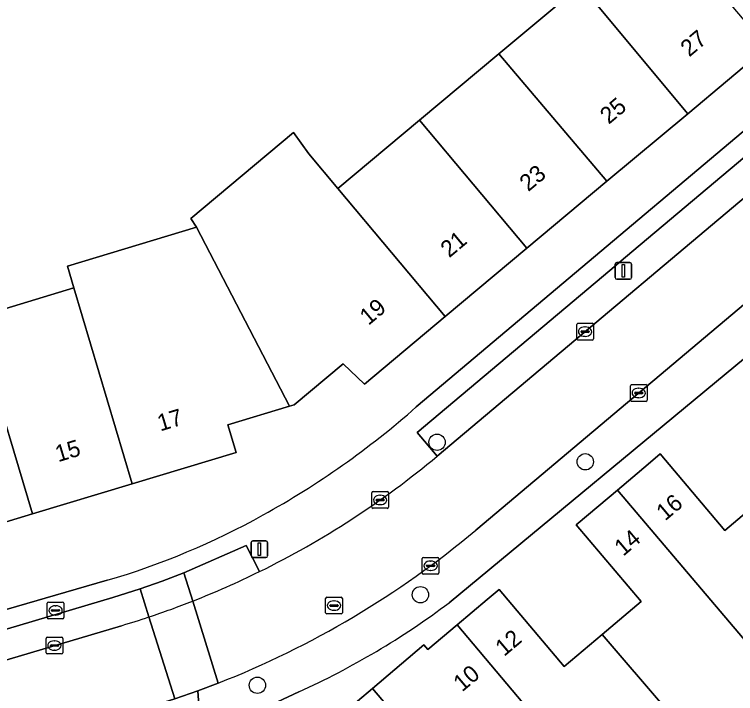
# Model space of a CAD drawing. Extents: x 157767 to 159172, y 387839 to 389425.
# Drawn here: x 158611.91 to 158655.1, y 388523.53 to 388564.2 of the extents above; entities that cross this region are included whole.
import ezdxf

# ---------------------------------------------------------------- set-up
doc = ezdxf.new("R2010")
doc.units = 0
for name, color, linetype in [('IMGEO_Boom', 7, 'Continuous'), ('IMGEO_Brandkraan', 7, 'Continuous'), ('IMGEO_Erf', 7, 'Continuous'), ('IMGEO_Kolk', 7, 'Continuous'), ('IMGEO_Lichtmast', 7, 'Continuous'), ('IMGEO_Pand', 7, 'Continuous'), ('IMGEO_Pand_nummerreeks', 7, 'Continuous'), ('IMGEO_Parkeervlak_open', 7, 'Continuous'), ('IMGEO_Rijbaan_lokaal_open', 7, 'Continuous'), ('IMGEO_Rioolput', 7, 'Continuous'), ('IMGEO_Voetpad_open', 7, 'Continuous')]:
    doc.layers.add(name, color=color, linetype=linetype)

msp = doc.modelspace()

# ---------------------------------------------------------------- linework, layer by layer
at = {"layer": 'IMGEO_Boom'}
for centre in [(158637.217, 388538.578), (158646.096, 388537.41), (158636.223, 388529.452), (158626.457, 388524.033)]:
    msp.add_circle(centre, 0.489, dxfattribs=at)
at = {"layer": 'IMGEO_Brandkraan'}
for p, q in [((158613.868, 388528.087), (158613.868, 388528.939)), ((158613.943, 388529.013), (158614.795, 388529.013)), ((158614.356, 388528.793), (158614.381, 388528.793)), ((158614.869, 388528.939), (158614.869, 388528.087)), ((158614.127, 388528.507), (158614.127, 388528.519)), ((158614.565, 388528.47), (158614.167, 388528.47)), ((158614.17, 388528.556), (158614.568, 388528.556)), ((158614.379, 388528.233), (158614.354, 388528.233)), ((158614.611, 388528.519), (158614.611, 388528.507)), ((158614.795, 388528.013), (158613.943, 388528.013))]:
    msp.add_line(p, q, dxfattribs=at)
for points in [[(158613.868, 388528.087), (158613.868, 388528.939)], [(158613.943, 388529.013), (158614.795, 388529.013)], [(158614.869, 388528.939), (158614.869, 388528.087)], [(158614.795, 388528.013), (158613.943, 388528.013)]]:
    msp.add_lwpolyline(points, dxfattribs=at)
for centre, radius, start, end in [((158613.945, 388528.937), 0.0765, 91.552, 178.448), ((158613.945, 388528.937), 0.0765, 91.552, 178.448), ((158614.793, 388528.937), 0.0765, 1.552, 88.448), ((158614.793, 388528.937), 0.0765, 1.552, 88.448), ((158614.167, 388528.516), 0.0403, 85.8775, 175.7526), ((158614.164, 388528.506), 0.0366, 178.938, 274.7102), ((158614.568, 388528.513), 0.043, 264.8664, 352.4533), ((158614.572, 388528.518), 0.0386, 1.7309, 96.639), ((158613.945, 388528.089), 0.0765, 181.552, 268.448), ((158613.945, 388528.089), 0.0765, 181.552, 268.448), ((158614.793, 388528.089), 0.0765, 271.552, 358.448), ((158614.793, 388528.089), 0.0765, 271.552, 358.448)]:
    msp.add_arc(centre, radius, start, end, dxfattribs=at)
for centre, major_axis, ratio, start_param, end_param in [((158614.355, 388528.513), (-0.387, 0.002), 0.722429, 4.712389, 7.853982), ((158614.38, 388528.513), (-0.39, 0.002), 0.717154, 1.570796, 4.712389)]:
    msp.add_ellipse(centre, major_axis=major_axis, ratio=ratio, start_param=start_param, end_param=end_param, dxfattribs=at)
at = {"layer": 'IMGEO_Erf'}
for points in [[(158715.664, 388594.113), (158655.688, 388543.646), (158637.934, 388528.971)], [(158635.976, 388540.694), (158664.659, 388564.849), (158656.315, 388574.672), (158655.626, 388574.102), (158662.029, 388566.447), (158656.983, 388562.227), (158652.228, 388558.25), (158647.392, 388554.205), (158642.603, 388550.2), (158637.703, 388546.101), (158632.876, 388542.064), (158631.589, 388543.274), (158628.658, 388540.823), (158628.376, 388540.738), (158624.687, 388539.626), (158625.188, 388537.965), (158618.963, 388536.088), (158612.998, 388534.29), (158606.945, 388532.465)], [(158628.611, 388557.117), (158629.543, 388555.839), (158631.275, 388553.768), (158636.161, 388557.855), (158640.927, 388561.841), (158645.838, 388565.949)], [(158609.474, 388546.012), (158615.471, 388547.82), (158615.079, 388549.123), (158622.804, 388551.451), (158622.479, 388551.973), (158628.611, 388557.117)], [(158629.758, 388520.814), (158633.346, 388523.839), (158636.436, 388526.444), (158636.671, 388526.164), (158638.427, 388527.645), (158640.219, 388529.157), (158640.945, 388529.769), (158644.835, 388525.157), (158647.102, 388527.069), (158649.438, 388529.04), (158645.557, 388533.641), (158646.284, 388534.254), (158648.017, 388535.716), (158649.856, 388537.267), (158650.582, 388537.879), (158654.448, 388533.295), (158656.643, 388535.146)], [(158601.016, 388525.564), (158617.468, 388530.321)], [(158628.945, 388523.637), (158626.049, 388522.288)]]:
    msp.add_lwpolyline(points, dxfattribs=at)
for centre, radius, start, end in [((158602.029, 388579.144), 51.292, 298.8717, 311.4409), ((158604.903, 388573.404), 44.878, 286.2595, 299.1973), ((158609.054, 388567.398), 48.07, 294.4429, 306.9262)]:
    msp.add_arc(centre, radius, start, end, dxfattribs=at)
at = {"layer": 'IMGEO_Kolk'}
for p, q in [((158645.582, 388544.776), (158645.582, 388545.628)), ((158645.657, 388545.702), (158646.509, 388545.702)), ((158646.07, 388545.482), (158646.095, 388545.482)), ((158646.583, 388545.628), (158646.583, 388544.776)), ((158645.841, 388545.196), (158645.841, 388545.208)), ((158646.279, 388545.159), (158645.881, 388545.159)), ((158645.884, 388545.245), (158646.282, 388545.245)), ((158646.325, 388545.208), (158646.325, 388545.196)), ((158646.509, 388544.702), (158645.657, 388544.702)), ((158646.093, 388544.922), (158646.068, 388544.922)), ((158648.87, 388542.03), (158649.722, 388542.03)), ((158648.795, 388541.104), (158648.795, 388541.956)), ((158649.097, 388541.573), (158649.495, 388541.573)), ((158649.283, 388541.81), (158649.308, 388541.81)), ((158649.796, 388541.956), (158649.796, 388541.104)), ((158649.054, 388541.524), (158649.054, 388541.536)), ((158649.492, 388541.487), (158649.094, 388541.487)), ((158649.306, 388541.25), (158649.281, 388541.25)), ((158649.538, 388541.536), (158649.538, 388541.524)), ((158649.722, 388541.03), (158648.87, 388541.03)), ((158633.31, 388534.699), (158633.31, 388535.551)), ((158633.385, 388535.625), (158634.237, 388535.625)), ((158634.311, 388535.551), (158634.311, 388534.699)), ((158633.569, 388535.119), (158633.569, 388535.131)), ((158633.612, 388535.168), (158634.01, 388535.168)), ((158633.798, 388535.405), (158633.823, 388535.405)), ((158634.053, 388535.131), (158634.053, 388535.119)), ((158634.007, 388535.082), (158633.609, 388535.082)), ((158633.821, 388534.845), (158633.796, 388534.845)), ((158634.237, 388534.625), (158633.385, 388534.625)), ((158636.408, 388531.689), (158637.26, 388531.689)), ((158636.333, 388530.763), (158636.333, 388531.615)), ((158636.635, 388531.232), (158637.033, 388531.232)), ((158636.821, 388531.469), (158636.846, 388531.469)), ((158637.334, 388531.615), (158637.334, 388530.763)), ((158636.592, 388531.183), (158636.592, 388531.195)), ((158637.03, 388531.146), (158636.632, 388531.146)), ((158636.844, 388530.909), (158636.819, 388530.909)), ((158637.076, 388531.195), (158637.076, 388531.183)), ((158637.26, 388530.689), (158636.408, 388530.689)), ((158613.877, 388526.908), (158614.729, 388526.908)), ((158613.802, 388525.982), (158613.802, 388526.834)), ((158614.104, 388526.451), (158614.502, 388526.451)), ((158614.29, 388526.688), (158614.315, 388526.688)), ((158614.803, 388526.834), (158614.803, 388525.982)), ((158614.061, 388526.402), (158614.061, 388526.414)), ((158614.499, 388526.365), (158614.101, 388526.365)), ((158614.313, 388526.128), (158614.288, 388526.128)), ((158614.545, 388526.414), (158614.545, 388526.402)), ((158614.729, 388525.908), (158613.877, 388525.908))]:
    msp.add_line(p, q, dxfattribs=at)
for points in [[(158645.582, 388544.776), (158645.582, 388545.628)], [(158645.657, 388545.702), (158646.509, 388545.702)], [(158646.583, 388545.628), (158646.583, 388544.776)], [(158646.509, 388544.702), (158645.657, 388544.702)], [(158648.87, 388542.03), (158649.722, 388542.03)], [(158648.795, 388541.104), (158648.795, 388541.956)], [(158649.796, 388541.956), (158649.796, 388541.104)], [(158649.722, 388541.03), (158648.87, 388541.03)], [(158633.31, 388534.699), (158633.31, 388535.551)], [(158633.385, 388535.625), (158634.237, 388535.625)], [(158634.311, 388535.551), (158634.311, 388534.699)], [(158634.237, 388534.625), (158633.385, 388534.625)], [(158636.408, 388531.689), (158637.26, 388531.689)], [(158636.333, 388530.763), (158636.333, 388531.615)], [(158637.334, 388531.615), (158637.334, 388530.763)], [(158637.26, 388530.689), (158636.408, 388530.689)], [(158613.877, 388526.908), (158614.729, 388526.908)], [(158613.802, 388525.982), (158613.802, 388526.834)], [(158614.803, 388526.834), (158614.803, 388525.982)], [(158614.729, 388525.908), (158613.877, 388525.908)]]:
    msp.add_lwpolyline(points, dxfattribs=at)
for centre, radius, start, end in [((158645.659, 388545.626), 0.0765, 91.552, 178.448), ((158645.659, 388545.626), 0.0765, 91.552, 178.448), ((158646.507, 388545.626), 0.0765, 1.552, 88.448), ((158646.507, 388545.626), 0.0765, 1.552, 88.448), ((158645.881, 388545.205), 0.0403, 85.8775, 175.7526), ((158645.878, 388545.195), 0.0366, 178.938, 274.7102), ((158646.282, 388545.202), 0.043, 264.8664, 352.4533), ((158646.286, 388545.207), 0.0386, 1.7309, 96.639), ((158645.659, 388544.778), 0.0765, 181.552, 268.448), ((158645.659, 388544.778), 0.0765, 181.552, 268.448), ((158646.507, 388544.778), 0.0765, 271.552, 358.448), ((158646.507, 388544.778), 0.0765, 271.552, 358.448), ((158648.872, 388541.954), 0.0765, 91.552, 178.448), ((158648.872, 388541.954), 0.0765, 91.552, 178.448), ((158649.72, 388541.954), 0.0765, 1.552, 88.448), ((158649.72, 388541.954), 0.0765, 1.552, 88.448), ((158649.094, 388541.533), 0.0403, 85.8775, 175.7526), ((158649.499, 388541.535), 0.0386, 1.7309, 96.639), ((158649.091, 388541.523), 0.0366, 178.938, 274.7102), ((158649.495, 388541.53), 0.043, 264.8664, 352.4533), ((158648.872, 388541.106), 0.0765, 181.552, 268.448), ((158648.872, 388541.106), 0.0765, 181.552, 268.448), ((158649.72, 388541.106), 0.0765, 271.552, 358.448), ((158649.72, 388541.106), 0.0765, 271.552, 358.448), ((158633.387, 388535.549), 0.0765, 91.552, 178.448), ((158633.387, 388535.549), 0.0765, 91.552, 178.448), ((158634.235, 388535.549), 0.0765, 1.552, 88.448), ((158634.235, 388535.549), 0.0765, 1.552, 88.448), ((158633.609, 388535.128), 0.0403, 85.8775, 175.7526), ((158633.606, 388535.118), 0.0366, 178.938, 274.7102), ((158634.01, 388535.125), 0.043, 264.8664, 352.4533), ((158634.014, 388535.13), 0.0386, 1.7309, 96.639), ((158633.387, 388534.701), 0.0765, 181.552, 268.448), ((158633.387, 388534.701), 0.0765, 181.552, 268.448), ((158634.235, 388534.701), 0.0765, 271.552, 358.448), ((158634.235, 388534.701), 0.0765, 271.552, 358.448), ((158636.41, 388531.613), 0.0765, 91.552, 178.448), ((158636.41, 388531.613), 0.0765, 91.552, 178.448), ((158637.258, 388531.613), 0.0765, 1.552, 88.448), ((158637.258, 388531.613), 0.0765, 1.552, 88.448), ((158636.632, 388531.192), 0.0403, 85.8775, 175.7526), ((158637.037, 388531.194), 0.0386, 1.7309, 96.639), ((158636.629, 388531.182), 0.0366, 178.938, 274.7102), ((158637.033, 388531.189), 0.043, 264.8664, 352.4533), ((158636.41, 388530.765), 0.0765, 181.552, 268.448), ((158636.41, 388530.765), 0.0765, 181.552, 268.448), ((158637.258, 388530.765), 0.0765, 271.552, 358.448), ((158637.258, 388530.765), 0.0765, 271.552, 358.448), ((158613.879, 388526.832), 0.0765, 91.552, 178.448), ((158613.879, 388526.832), 0.0765, 91.552, 178.448), ((158614.727, 388526.832), 0.0765, 1.552, 88.448), ((158614.727, 388526.832), 0.0765, 1.552, 88.448), ((158614.101, 388526.411), 0.0403, 85.8775, 175.7526), ((158614.506, 388526.413), 0.0386, 1.7309, 96.639), ((158614.098, 388526.401), 0.0366, 178.938, 274.7102), ((158614.502, 388526.408), 0.043, 264.8664, 352.4533), ((158613.879, 388525.984), 0.0765, 181.552, 268.448), ((158613.879, 388525.984), 0.0765, 181.552, 268.448), ((158614.727, 388525.984), 0.0765, 271.552, 358.448), ((158614.727, 388525.984), 0.0765, 271.552, 358.448)]:
    msp.add_arc(centre, radius, start, end, dxfattribs=at)
for centre, major_axis, ratio, start_param, end_param in [((158646.069, 388545.202), (-0.387, 0.002), 0.722429, 4.712389, 7.853982), ((158646.094, 388545.202), (-0.39, 0.002), 0.717154, 1.570796, 4.712389), ((158649.282, 388541.53), (-0.387, 0.002), 0.722429, 4.712389, 7.853982), ((158649.307, 388541.53), (-0.39, 0.002), 0.717154, 1.570796, 4.712389), ((158633.797, 388535.125), (-0.387, 0.002), 0.722429, 4.712389, 7.853982), ((158633.822, 388535.125), (-0.39, 0.002), 0.717154, 1.570796, 4.712389), ((158636.82, 388531.189), (-0.387, 0.002), 0.722429, 4.712389, 7.853982), ((158636.845, 388531.189), (-0.39, 0.002), 0.717154, 1.570796, 4.712389), ((158614.289, 388526.408), (-0.387, 0.002), 0.722429, 4.712389, 7.853982), ((158614.314, 388526.408), (-0.39, 0.002), 0.717154, 1.570796, 4.712389)]:
    msp.add_ellipse(centre, major_axis=major_axis, ratio=ratio, start_param=start_param, end_param=end_param, dxfattribs=at)
at = {"layer": 'IMGEO_Lichtmast'}
for p, q in [((158647.876, 388548.44), (158647.876, 388549.24)), ((158647.876, 388549.24), (158647.876, 388548.44)), ((158647.976, 388549.34), (158648.766, 388549.34)), ((158648.766, 388549.34), (158647.976, 388549.34)), ((158648.866, 388549.24), (158648.866, 388548.44)), ((158648.866, 388548.44), (158648.866, 388549.24)), ((158648.766, 388548.34), (158647.976, 388548.34)), ((158647.976, 388548.34), (158648.766, 388548.34)), ((158626.08, 388531.777), (158626.08, 388532.577)), ((158626.08, 388532.577), (158626.08, 388531.777)), ((158626.18, 388532.677), (158626.97, 388532.677)), ((158626.97, 388532.677), (158626.18, 388532.677)), ((158627.07, 388532.577), (158627.07, 388531.777)), ((158627.07, 388531.777), (158627.07, 388532.577)), ((158626.97, 388531.677), (158626.18, 388531.677)), ((158626.18, 388531.677), (158626.97, 388531.677))]:
    msp.add_line(p, q, dxfattribs=at)
for points in [[(158648.296, 388549.215), (158648.446, 388549.215), (158648.446, 388548.465), (158648.296, 388548.465), (158648.296, 388549.215)], [(158626.5, 388532.552), (158626.65, 388532.552), (158626.65, 388531.802), (158626.5, 388531.802), (158626.5, 388532.552)]]:
    msp.add_lwpolyline(points, dxfattribs=at)
for centre, start, end in [((158647.976, 388549.24), 90, 180), ((158647.976, 388549.24), 90, 180), ((158648.766, 388549.24), 0, 90), ((158648.766, 388549.24), 360, 90), ((158647.976, 388548.44), 180, 270), ((158647.976, 388548.44), 180, 270), ((158648.766, 388548.44), 270, 0), ((158648.766, 388548.44), 270, 0), ((158626.18, 388532.577), 90, 180), ((158626.18, 388532.577), 90, 180), ((158626.97, 388532.577), 0, 90), ((158626.97, 388532.577), 360, 90), ((158626.18, 388531.777), 180, 270), ((158626.18, 388531.777), 180, 270), ((158626.97, 388531.777), 270, 0), ((158626.97, 388531.777), 270, 0)]:
    msp.add_arc(centre, 0.1, start, end, dxfattribs=at)
at = {"layer": 'IMGEO_Pand'}
for points in [[(158652.228, 388558.25), (158656.983, 388562.227), (158650.521, 388569.866), (158645.838, 388565.949)], [(158647.392, 388554.205), (158652.228, 388558.25), (158645.838, 388565.949), (158640.927, 388561.841)], [(158647.392, 388554.205), (158640.927, 388561.841), (158636.161, 388557.855), (158642.603, 388550.2)], [(158642.603, 388550.2), (158636.161, 388557.855), (158631.275, 388553.768), (158637.703, 388546.101)], [(158622.804, 388551.451), (158628.376, 388540.738), (158628.658, 388540.823), (158631.589, 388543.274), (158632.876, 388542.064), (158637.703, 388546.101), (158631.275, 388553.768), (158629.543, 388555.839), (158628.611, 388557.117), (158622.479, 388551.973)], [(158622.804, 388551.451), (158615.079, 388549.123), (158615.471, 388547.82), (158618.963, 388536.088), (158625.188, 388537.965), (158624.687, 388539.626), (158628.376, 388540.738)], [(158610.121, 388543.868), (158612.998, 388534.29), (158618.963, 388536.088), (158615.471, 388547.82), (158609.474, 388546.012)], [(158610.121, 388543.868), (158604.084, 388542.048), (158606.945, 388532.465), (158612.998, 388534.29)], [(158648.017, 388535.716), (158656.977, 388525.171), (158659.303, 388527.133), (158662.011, 388523.923), (158664.456, 388525.985), (158656.643, 388535.146), (158654.448, 388533.295), (158650.582, 388537.879), (158649.856, 388537.267)], [(158648.017, 388535.716), (158646.284, 388534.254), (158645.557, 388533.641), (158649.438, 388529.04), (158647.102, 388527.069), (158654.941, 388517.943), (158657.357, 388519.98), (158659.705, 388521.96), (158659.59, 388522.095), (158656.977, 388525.171)], [(158647.102, 388527.069), (158644.835, 388525.157), (158640.945, 388529.769), (158640.219, 388529.157), (158638.427, 388527.645), (158647.352, 388517.057), (158649.63, 388518.978), (158652.348, 388515.755), (158654.941, 388517.943)], [(158633.346, 388523.839), (158645.289, 388509.797), (158647.775, 388511.894), (158645.055, 388515.119), (158647.352, 388517.057), (158638.427, 388527.645), (158636.671, 388526.164), (158636.436, 388526.444)], [(158633.346, 388523.839), (158629.758, 388520.814), (158630.015, 388520.507), (158628.799, 388519.482), (158637.846, 388509.043), (158640.018, 388510.875), (158642.741, 388507.647), (158645.289, 388509.797)]]:
    msp.add_lwpolyline(points, close=True, dxfattribs=at)
at = {"layer": 'IMGEO_Parkeervlak_open'}
msp.add_lwpolyline([(158661.514, 388558.189), (158663.65, 388559.986), (158664.862, 388561.005), (158663.668, 388562.424), (158648.508, 388549.667), (158647.559, 388548.868), (158636.032, 388539.167), (158637.224, 388537.749)], close=True, dxfattribs=at)
for points in [[(158626.577, 388530.834), (158625.781, 388532.404), (158622.057, 388530.757), (158622.582, 388529.072)], [(158622.582, 388529.072), (158622.057, 388530.757), (158620.756, 388530.265), (158619.432, 388529.799), (158619.96, 388528.12)], [(158619.96, 388528.12), (158619.432, 388529.799), (158617.808, 388529.286), (158602.743, 388524.813), (158603.228, 388523.122), (158618.311, 388527.599)]]:
    msp.add_lwpolyline(points, dxfattribs=at)
for centre, radius, start, end in [((158603.208, 388578.409), 53.005, 291.4394, 296.1605), ((158603.773, 388576.789), 51.291, 288.3968, 291.5133), ((158602.934, 388579.137), 53.783, 286.6127, 288.4551)]:
    msp.add_arc(centre, radius, start, end, dxfattribs=at)
at = {"layer": 'IMGEO_Rijbaan_lokaal_open'}
for points in [[(158664.658, 388554.45), (158661.514, 388558.189), (158637.224, 388537.749)], [(158639.54, 388533.323), (158664.658, 388554.45)], [(158619.96, 388528.12), (158621.504, 388523.216), (158622.895, 388523.704), (158624.112, 388524.161), (158622.582, 388529.072)], [(158622.582, 388529.072), (158624.112, 388524.161)], [(158619.85, 388522.693), (158621.504, 388523.216), (158619.96, 388528.12)], [(158618.311, 388527.599), (158603.228, 388523.122), (158596.875, 388521.236), (158593.984, 388520.382), (158587.041, 388518.331), (158569.671, 388512.713), (158571.105, 388507.927)]]:
    msp.add_lwpolyline(points, dxfattribs=at)
for centre, radius, start, end in [((158603.136, 388578.58), 53.19, 296.1488, 309.8569), ((158603.792, 388575.949), 55.632, 291.4237, 309.9847), ((158603.208, 388578.409), 53.005, 291.4394, 296.1605), ((158603.773, 388576.789), 51.291, 288.3968, 291.5133), ((158602.934, 388579.137), 53.783, 286.6127, 288.4551)]:
    msp.add_arc(centre, radius, start, end, dxfattribs=at)
at = {"layer": 'IMGEO_Rioolput'}
for p, q in [((158630.546, 388528.374), (158630.546, 388529.226)), ((158630.621, 388529.3), (158631.473, 388529.3)), ((158631.034, 388529.08), (158631.059, 388529.08)), ((158631.547, 388529.226), (158631.547, 388528.374)), ((158630.805, 388528.794), (158630.805, 388528.806)), ((158631.243, 388528.757), (158630.845, 388528.757)), ((158630.848, 388528.843), (158631.246, 388528.843)), ((158631.289, 388528.806), (158631.289, 388528.794)), ((158631.473, 388528.3), (158630.621, 388528.3)), ((158631.057, 388528.52), (158631.032, 388528.52))]:
    msp.add_line(p, q, dxfattribs=at)
for points in [[(158630.546, 388528.374), (158630.546, 388529.226)], [(158630.621, 388529.3), (158631.473, 388529.3)], [(158631.547, 388529.226), (158631.547, 388528.374)], [(158631.473, 388528.3), (158630.621, 388528.3)]]:
    msp.add_lwpolyline(points, dxfattribs=at)
for centre, radius, start, end in [((158630.623, 388529.224), 0.0765, 91.552, 178.448), ((158630.623, 388529.224), 0.0765, 91.552, 178.448), ((158631.471, 388529.224), 0.0765, 1.552, 88.448), ((158631.471, 388529.224), 0.0765, 1.552, 88.448), ((158630.845, 388528.803), 0.0403, 85.8775, 175.7526), ((158630.842, 388528.793), 0.0366, 178.938, 274.7102), ((158631.246, 388528.8), 0.043, 264.8664, 352.4533), ((158631.25, 388528.805), 0.0386, 1.7309, 96.639), ((158630.623, 388528.376), 0.0765, 181.552, 268.448), ((158630.623, 388528.376), 0.0765, 181.552, 268.448), ((158631.471, 388528.376), 0.0765, 271.552, 358.448), ((158631.471, 388528.376), 0.0765, 271.552, 358.448)]:
    msp.add_arc(centre, radius, start, end, dxfattribs=at)
for centre, major_axis, ratio, start_param, end_param in [((158631.033, 388528.8), (-0.387, 0.002), 0.722429, 4.712389, 7.853982), ((158631.058, 388528.8), (-0.39, 0.002), 0.717154, 1.570796, 4.712389)]:
    msp.add_ellipse(centre, major_axis=major_axis, ratio=ratio, start_param=start_param, end_param=end_param, dxfattribs=at)
at = {"layer": 'IMGEO_Voetpad_open'}
for points in [[(158637.934, 388528.971), (158655.688, 388543.646), (158715.664, 388594.113), (158718.816, 388596.683), (158722.512, 388605.696), (158725.297, 388612.487), (158731.376, 388627.31), (158723.362, 388630.684)], [(158705.139, 388598.95), (158701.247, 388595.667), (158700.32, 388594.886), (158667.734, 388567.402), (158664.659, 388564.849), (158635.976, 388540.694)], [(158637.224, 388537.749), (158636.032, 388539.167), (158647.559, 388548.868), (158648.508, 388549.667), (158663.668, 388562.424), (158664.862, 388561.005), (158671.604, 388566.679), (158670.411, 388568.097), (158685.329, 388580.64), (158686.261, 388581.423), (158697.634, 388590.986), (158698.827, 388589.567), (158706.648, 388596.143), (158708.233, 388597.577), (158707.095, 388598.93)], [(158711.852, 388594.275), (158709.737, 388592.487), (158682.105, 388569.125), (158666.794, 388556.246), (158664.658, 388554.45), (158639.54, 388533.323)], [(158602.743, 388524.813), (158617.808, 388529.286), (158619.432, 388529.799), (158620.756, 388530.265), (158622.057, 388530.757), (158625.781, 388532.404), (158626.577, 388530.834)], [(158617.468, 388530.321), (158601.016, 388525.564), (158594.628, 388523.675), (158563.948, 388514.555), (158562.693, 388513.968), (158564.785, 388511.883), (158565.133, 388511.266), (158567.043, 388511.863)], [(158624.112, 388524.161), (158622.895, 388523.704), (158623.08, 388521.107), (158626.049, 388522.288), (158628.945, 388523.637)], [(158530.79, 388473.88), (158531.216, 388474.217), (158531.184, 388474.322), (158537.207, 388478.892), (158538.053, 388479.624), (158542.762, 388483.331), (158542.949, 388483.478), (158546.841, 388486.547), (158563.902, 388500.002), (158568.103, 388503.379), (158570.247, 388504.772), (158571.826, 388505.624), (158574.283, 388506.693), (158580.881, 388508.747), (158582.659, 388509.267), (158602.064, 388514.947), (158607.924, 388516.663), (158614.765, 388518.665), (158623.08, 388521.107), (158622.895, 388523.704), (158621.504, 388523.216), (158619.85, 388522.693), (158597.424, 388516.038), (158575.174, 388509.446)]]:
    msp.add_lwpolyline(points, dxfattribs=at)
for centre, radius, start, end in [((158602.029, 388579.144), 51.292, 298.8717, 311.4409), ((158603.136, 388578.58), 53.19, 296.1488, 309.8569), ((158604.903, 388573.404), 44.878, 286.2595, 299.1973), ((158603.792, 388575.949), 55.632, 291.4237, 309.9847), ((158609.054, 388567.398), 48.07, 294.4429, 306.9262)]:
    msp.add_arc(centre, radius, start, end, dxfattribs=at)

# ---------------------------------------------------------------- texts
at = {"layer": 'IMGEO_Pand_nummerreeks'}
for s, rotation, p in [('27', 39.9085, (158652.323, 388561.614)), ('25', 39.9085, (158647.503, 388557.582)), ('23', 39.9085, (158642.683, 388553.551)), ('21', 39.9085, (158637.95, 388549.592)), ('19', 39.9085, (158633.109, 388545.543)), ('17', 16.7782, (158620.644, 388539.227)), ('15', 16.7782, (158614.527, 388537.383)), ('16', 40.1437, (158650.878, 388533.838)), ('14', 40.1414, (158648.365, 388531.72)), ('12', 40.145, (158641.236, 388525.723)), ('10', 40.145, (158638.721, 388523.602))]:
    msp.add_text(s, height=1, rotation=rotation, dxfattribs=at).set_placement(p)

doc.saveas('drawing.dxf')
